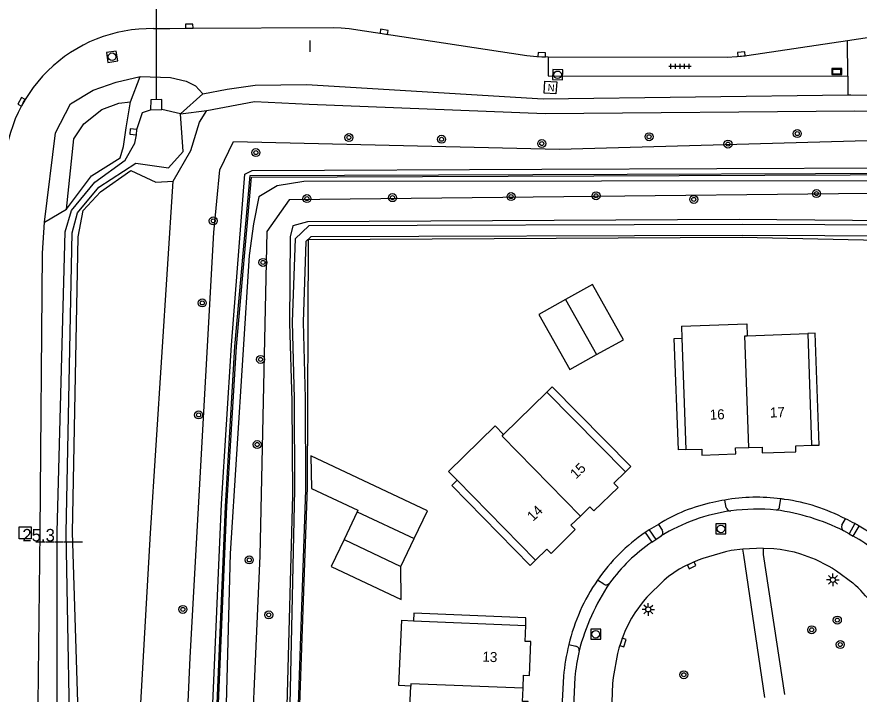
# Model space of a CAD drawing. Extents: x 124000 to 128010, y 398999 to 403000.
# Drawn here: x 126400.7 to 126484.8, y 400359.3 to 400427 of the extents above; entities that cross this region are included whole.
import ezdxf

# ---------------------------------------------------------------- set-up
doc = ezdxf.new("R2010")
doc.units = 0
for name, color, linetype in [('gg-afsc-erfafscheiding', 7, 'Continuous'), ('gg-afsc-geluidsscherm', 7, 'Continuous'), ('gg-anno-huisnummerreeks BGT', 7, 'Continuous'), ('gg-bbg-bijgebouw', 7, 'Continuous'), ('gg-bbg-gedigitaliseerde bijgebouw', 7, 'Continuous'), ('gg-bbg-hoofdgebouw', 7, 'Continuous'), ('gg-bbg-luifel en loopbrug', 7, 'Continuous'), ('gg-bbg-onder overbouw', 7, 'Continuous'), ('gg-bbg-pand overbouw', 7, 'Continuous'), ('gg-bbg-tussenscheiding', 7, 'Continuous'), ('gg-knt-BGT kruinlijn', 7, 'Continuous'), ('gg-knt-bovenkant onderkant talud', 7, 'Continuous'), ('gg-knt-verharding', 7, 'Continuous'), ('gg-knt-verharding nz', 7, 'Continuous'), ('gg-kntw-bovenkant insteek waterloop', 7, 'Continuous'), ('gg-kntw-greppel-droge sloot', 7, 'Continuous'), ('gg-kntw-waterlijn', 7, 'Continuous'), ('gg-kwrk-duiker nz buis', 7, 'Continuous'), ('gg-kwrk-uitstroombak niveau min 01', 7, 'Continuous'), ('gt-anno-nummer hm paal', 7, 'Continuous'), ('gt-grn-groengrens', 7, 'Continuous'), ('gt-knt-waarschuwingshek', 7, 'Continuous'), ('gt-symb-boom', 7, 'Continuous'), ('gt-symb-hm paal', 7, 'Continuous'), ('gt-symb-informatiebord', 7, 'Continuous'), ('gt-symb-kolk', 7, 'Continuous'), ('gt-symb-lichtmast', 7, 'Continuous'), ('gt-symb-nortonput', 7, 'Continuous'), ('gt-symb-rioolschacht', 7, 'Continuous'), ('gt-symb-tegel verharding', 7, 'Continuous')]:
    doc.layers.add(name, color=color, linetype=linetype)

# ---------------------------------------------------------------- blocks, each defined once
blk = doc.blocks.new('gt0-KOLK')
at = {"layer": 'gt-symb-kolk'}
blk.add_lwpolyline([(0, 0), (0.375, 0), (0.375, 0.4), (-0.375, 0.4), (-0.375, 0), (0, 0)], dxfattribs=at)
blk = doc.blocks.new('gt0-RS')
at = {"layer": 'gt-symb-rioolschacht'}
blk.add_lwpolyline([(-0.5, -0.5), (0.5, -0.5), (0.5, 0.5), (-0.5, 0.5)], close=True, dxfattribs=at)
blk.add_circle((0, 0), 0.375, dxfattribs=at)
blk = doc.blocks.new('gt0-BOOM')
at = {"layer": 'gt-symb-boom'}
for radius in [0.4, 0.2]:
    blk.add_circle((0, 0), radius, dxfattribs=at)
blk = doc.blocks.new('gt0-LMAST')
at = {"layer": 'gt-symb-lichtmast'}
for p, q in [((-0.182, 0.173), (-0.447, 0.438)), ((-0.005, 0.246), (-0.005, 0.621)), ((0.172, 0.173), (0.437, 0.438)), ((-0.255, -0.004), (-0.63, -0.004)), ((-0.182, -0.181), (-0.447, -0.446)), ((-0.005, -0.254), (-0.005, -0.629)), ((0.437, -0.446), (0.172, -0.181)), ((0.245, -0.004), (0.62, -0.004))]:
    blk.add_line(p, q, dxfattribs=at)
blk.add_circle((-0.005, -0.004), 0.25, dxfattribs=at)
blk = doc.blocks.new('gt0-NPUT')
at = {"layer": 'gt-symb-nortonput'}
blk.add_lwpolyline([(-0.566, -0.608), (-0.566, 0.592), (0.634, 0.592), (0.634, -0.608)], close=True, dxfattribs=at)
blk.add_text('N', height=0.7, dxfattribs=at).set_placement((-0.221, -0.381))
blk = doc.blocks.new('gt0-IBORD')
at = {"layer": 'gt-symb-informatiebord'}
blk.add_lwpolyline([(-0.5, 0.295), (-0.5, -0.295), (0.5, -0.295), (0.5, 0.295), (-0.5, 0.295)], dxfattribs=at)
blk.add_lwpolyline([(-0.417, -0.212), (0.417, -0.212), (0.417, 0.212), (-0.417, 0.212)], close=True, dxfattribs=at)
blk = doc.blocks.new('gt0-TEG1')
at = {"layer": 'gt-symb-tegel verharding'}
for p, q in [((-1.125, 0), (1.125, 0)), ((-0.9, -0.25), (-0.9, 0.25)), ((-0.45, -0.25), (-0.45, 0.25)), ((0, -0.25), (0, 0.25)), ((0.45, -0.25), (0.45, 0.25)), ((0.9, -0.25), (0.9, 0.25))]:
    blk.add_line(p, q, dxfattribs=at)
blk = doc.blocks.new('gt0-HMpaal')
at = {"layer": 'gt-symb-hm paal'}
blk.add_lwpolyline([(-0.6, 0.6), (0.6, 0.6), (0.6, -0.6), (-0.6, -0.6)], close=True, dxfattribs=at)

msp = doc.modelspace()

# ---------------------------------------------------------------- linework, layer by layer
at = {"layer": 'gg-afsc-erfafscheiding'}
msp.add_lwpolyline([(126520.563, 400354.18), (126516.816, 400401.427), (126513.962, 400404.028), (126473.126, 400404.941), (126429.762, 400404.694), (126429.665, 400379.984), (126427.9, 400329.942)], dxfattribs=at)
at = {"layer": 'gg-afsc-geluidsscherm'}
for points in [[(126433.522, 399396.193), (126294.266, 399417.89), (126294.312, 399418.568), (126384.69, 400018.495), (126392.393, 400081.874), (126401.389, 400173.179), (126405.812, 400237.067), (126415.183, 400254.387), (126416.933, 400270.191), (126421.505, 400378.061), (126422.448, 400394.046), (126423.962, 400411.149), (126518.093, 400411.476), (126531.613, 400399.449), (126531.513, 400399.337)], [(126433.522, 399396.193), (126433.545, 399396.341), (126294.438, 399418.015), (126294.46, 399418.546), (126384.838, 400018.472), (126392.542, 400081.856), (126401.538, 400173.164), (126405.962, 400237.057), (126415.315, 400254.315), (126417.082, 400270.175), (126421.655, 400378.055), (126422.598, 400394.037), (126424.098, 400410.986), (126518.093, 400411.326), (126531.513, 400399.337)]]:
    msp.add_lwpolyline(points, dxfattribs=at)
at = {"layer": 'gg-bbg-bijgebouw'}
for p, q in [((126458.577, 400393.238), (126461.251, 400394.734)), ((126434.657, 400377.548), (126433.352, 400374.759)), ((126434.722, 400377.687), (126434.657, 400377.548)), ((126440.357, 400374.855), (126441.672, 400377.638)), ((126433.352, 400374.759), (126439.041, 400372.071)), ((126439.041, 400372.071), (126440.357, 400374.855))]:
    msp.add_line(p, q, dxfattribs=at)
for points in [[(126461.251, 400394.734), (126458.158, 400400.262), (126455.485, 400398.764)], [(126455.485, 400398.764), (126452.811, 400397.265), (126455.902, 400391.741), (126458.577, 400393.238)]]:
    msp.add_lwpolyline(points, dxfattribs=at)
at = {"layer": 'gg-bbg-gedigitaliseerde bijgebouw'}
msp.add_lwpolyline([(126441.672, 400377.638), (126430.029, 400383.14), (126430.091, 400379.852), (126434.722, 400377.687)], dxfattribs=at)
at = {"layer": 'gg-bbg-hoofdgebouw'}
for p, q in [((126467.048, 400396.099), (126467.092, 400394.895)), ((126473.626, 400395.131), (126479.669, 400395.342)), ((126453.6, 400389.486), (126449.295, 400385.254)), ((126443.789, 400381.555), (126444.639, 400380.689)), ((126439.123, 400366.695), (126440.286, 400366.647)), ((126439.749, 400354.081), (126440.015, 400360.11))]:
    msp.add_line(p, q, dxfattribs=at)
for points in [[(126467.048, 400396.099), (126473.583, 400396.331), (126473.626, 400395.131)], [(126449.295, 400385.254), (126448.449, 400386.119), (126443.789, 400381.555)], [(126473.782, 400383.959), (126475.103, 400384.005), (126475.124, 400383.416), (126478.492, 400383.534), (126478.471, 400384.123), (126480.06, 400384.179)], [(126467.495, 400383.747), (126469.088, 400383.791), (126469.108, 400383.208), (126472.481, 400383.326), (126472.46, 400383.913), (126473.782, 400383.959)], [(126456.963, 400377.113), (126457.91, 400378.042), (126458.315, 400377.618), (126460.729, 400379.967), (126460.318, 400380.389), (126461.452, 400381.523)], [(126452.472, 400372.699), (126453.607, 400373.812), (126454.027, 400373.384), (126456.441, 400375.75), (126456.015, 400376.184), (126456.963, 400377.113)], [(126440.015, 400360.11), (126438.828, 400360.171), (126439.123, 400366.695)], [(126451.235, 400359.898), (126451.289, 400361.207), (126451.879, 400361.183), (126452.018, 400364.56), (126451.429, 400364.584), (126451.495, 400366.183)], [(126450.924, 400353.616), (126451.011, 400355.232), (126451.605, 400355.19), (126451.76, 400358.565), (126451.181, 400358.589), (126451.235, 400359.898)]]:
    msp.add_lwpolyline(points, dxfattribs=at)
at = {"layer": 'gg-bbg-luifel en loopbrug'}
msp.add_lwpolyline([(126433.352, 400374.759), (126432.079, 400372.065), (126439.073, 400368.761), (126439.041, 400372.071)], dxfattribs=at)
at = {"layer": 'gg-bbg-onder overbouw'}
for p, q in [((126479.669, 400395.342), (126480.06, 400384.179)), ((126467.092, 400394.895), (126467.495, 400383.747)), ((126453.6, 400389.486), (126461.452, 400381.523)), ((126444.639, 400380.689), (126452.472, 400372.699)), ((126440.286, 400366.647), (126451.495, 400366.183))]:
    msp.add_line(p, q, dxfattribs=at)
at = {"layer": 'gg-bbg-pand overbouw'}
for points in [[(126480.06, 400384.179), (126480.81, 400384.205), (126480.419, 400395.368), (126479.669, 400395.342)], [(126467.495, 400383.747), (126466.745, 400383.72), (126466.342, 400394.867), (126467.092, 400394.895)], [(126461.452, 400381.523), (126461.986, 400382.05), (126454.134, 400390.013), (126453.6, 400389.486)], [(126452.472, 400372.699), (126451.936, 400372.174), (126444.103, 400380.163), (126444.639, 400380.689)], [(126451.495, 400366.183), (126451.526, 400366.932), (126440.317, 400367.396), (126440.286, 400366.647)]]:
    msp.add_lwpolyline(points, dxfattribs=at)
at = {"layer": 'gg-bbg-tussenscheiding'}
for p, q in [((126455.485, 400398.764), (126458.577, 400393.238)), ((126434.657, 400377.548), (126440.357, 400374.855))]:
    msp.add_line(p, q, dxfattribs=at)
for points in [[(126473.782, 400383.959), (126473.393, 400395.123), (126473.626, 400395.131)], [(126456.963, 400377.113), (126449.135, 400385.097), (126449.295, 400385.254)], [(126451.235, 400359.898), (126440.025, 400360.36), (126440.015, 400360.11)]]:
    msp.add_lwpolyline(points, dxfattribs=at)
at = {"layer": 'gg-knt-BGT kruinlijn'}
for points in [[(126405.836, 400239.447), (126414.282, 400253.534), (126415.003, 400255.263), (126416.423, 400270.138), (126421.104, 400378.344), (126422.102, 400394.169), (126423.445, 400411.269), (126424.191, 400411.65), (126453.114, 400411.782), (126488.073, 400411.891), (126517.532, 400411.853), (126518.645, 400411.588), (126532.074, 400399.689)], [(126525.313, 400404.006), (126518.497, 400410.408), (126517.042, 400410.913), (126488.792, 400410.592), (126429.351, 400410.525), (126426.673, 400410.107), (126424.83, 400409.017), (126424.303, 400406.297), (126423.871, 400403.143), (126421.978, 400373.372), (126421.222, 400344.553), (126417.595, 400270.1), (126415.936, 400253.906), (126415.018, 400252.31), (126407.142, 400238.189), (126406.305, 400236.36), (126405.997, 400230.826), (126401.252, 400165.313)]]:
    msp.add_lwpolyline(points, dxfattribs=at)
at = {"layer": 'gg-knt-bovenkant onderkant talud'}
for p, q in [((126419.24, 400419.286), (126417.016, 400417.29)), ((126417.016, 400417.29), (126419.633, 400417.624))]:
    msp.add_line(p, q, dxfattribs=at)
for points in [[(126403.436, 400406.477), (126404.537, 400415.389), (126406.027, 400418.293), (126408.286, 400419.668), (126410.581, 400420.453), (126412.982, 400421.038)], [(126405.615, 400407.79), (126406.375, 400414.793), (126407.375, 400416.313), (126409.168, 400417.726), (126410.865, 400418.367), (126412.035, 400418.493)], [(126293.229, 399462.196), (126310.804, 399577.419), (126321.785, 399641.664), (126324.83, 399661.281), (126341.384, 399769.192), (126355.148, 399863.606), (126371.991, 399972.892), (126378.989, 400019.753), (126385.648, 400077.466), (126395.494, 400171.208), (126398.482, 400218.678), (126399.195, 400237.176), (126399.855, 400244.875), (126401.075, 400247.387), (126403.954, 400253.411), (126406.57, 400258.304), (126407.848, 400260.608), (126408.109, 400271.651), (126414.004, 400375.395), (126416.291, 400410.556)], [(126522.628, 400356.817), (126519.424, 400400.628), (126518.844, 400402.645), (126515.639, 400406.03), (126514.383, 400406.385), (126472.82, 400406.735), (126429.706, 400406.523), (126428.24, 400406.103), (126427.977, 400405.008), (126427.908, 400396.375), (126428.153, 400388.585), (126428.192, 400379.199), (126427.633, 400358.159)]]:
    msp.add_lwpolyline(points, dxfattribs=at)
at = {"layer": 'gg-knt-verharding'}
for p, q in [((126414.308, 400425.811), (126415.948, 400425.838)), ((126483.678, 400421.079), (126483.649, 400424.633)), ((126471.534, 400377.978), (126471.39, 400378.713)), ((126476.856, 400378.076), (126476.968, 400378.833)), ((126483.088, 400376.2), (126483.444, 400376.831)), ((126463.83, 400375.728), (126464.481, 400374.779)), ((126464.748, 400376.28), (126465.127, 400375.691)), ((126483.817, 400375.336), (126483.27, 400375.636)), ((126484.384, 400376.352), (126483.817, 400375.336)), ((126484.216, 400375.114), (126484.807, 400376.113)), ((126463.43, 400375.463), (126464.091, 400374.509)), ((126464.481, 400374.779), (126465.022, 400375.122)), ((126475.221, 400373.887), (126473.199, 400373.81)), ((126459.294, 400370.292), (126458.677, 400370.698)), ((126455.804, 400364.273), (126456.502, 400364.114)), ((126455.268, 400361.097), (126454.889, 400353.589)), ((126456.407, 400360.967), (126456.108, 400353.945))]:
    msp.add_line(p, q, dxfattribs=at)
for points in [[(126483.649, 400424.633), (126493.112, 400426.07), (126493.898, 400426.108), (126504.123, 400426.141)], [(126415.948, 400425.838), (126417.893, 400425.869), (126432.292, 400425.923), (126433.079, 400425.902), (126433.867, 400425.817), (126451.625, 400423.12), (126452.624, 400423.031), (126453.732, 400422.98)], [(126453.732, 400422.98), (126471.612, 400422.975), (126472.604, 400423.024), (126473.598, 400423.118), (126483.649, 400424.633)], [(126453.732, 400422.98), (126453.729, 400421.098), (126483.678, 400421.079)], [(126475.221, 400373.887), (126475.206, 400373.277), (126477.343, 400359.279)], [(126475.221, 400373.887), (126476.272, 400373.862), (126476.931, 400373.792), (126478.314, 400373.52), (126478.96, 400373.328), (126480.405, 400372.798), (126481.722, 400372.122), (126482.133, 400371.887), (126482.531, 400371.632), (126484.161, 400370.426)], [(126473.199, 400373.81), (126472.027, 400373.661), (126471.464, 400373.538), (126469.203, 400372.88), (126468.734, 400372.708), (126467.397, 400372.095), (126466.839, 400371.788), (126465.752, 400371.059), (126465.314, 400370.695), (126463.612, 400369.013), (126463.217, 400368.564), (126462.4, 400367.453), (126462.065, 400366.896), (126461.472, 400365.727), (126461.234, 400365.131), (126460.816, 400363.9), (126460.671, 400363.363), (126460.226, 400360.992), (126460.155, 400360.387), (126460.02, 400356.713), (126458.728, 400326.123)], [(126475.378, 400358.993), (126473.276, 400373.205), (126473.199, 400373.81)]]:
    msp.add_lwpolyline(points, dxfattribs=at)
for centre, radius, start, end in [((126414.058, 400411.141), 14.672, 89.02333, 180.16075), ((126474.568, 400360.703), 18.288, 82.45841, 100.00643), ((126473.492, 400362.337), 16.458, 101.56401, 122.09323), ((126474.531, 400360.823), 18.163, 99.95896, 103.81836), ((126474.791, 400362.124), 16.85, 81.24676, 82.57595), ((126474.701, 400359.982), 18.983, 62.57414, 81.96179), ((126471.944, 400378.039), 0.415, 188.50964, 276.43805), ((126474.639, 400357.982), 19.822, 84.54699, 97.67781), ((126476.511, 400378.06), 0.345, 271.9278, 2.69299), ((126476.08, 400361.218), 17.262, 61.24665, 64.74889), ((126474.004, 400359.936), 18.786, 122.79275, 124.2562), ((126473.652, 400360.433), 18.177, 119.33028, 122.70731), ((126464.815, 400375.454), 0.392, 301.9171, 37.17208), ((126483.482, 400376.016), 0.435, 154.89514, 240.87413), ((126475.243, 400359.68), 19.013, 59.80098, 61.2651), ((126476.108, 400361.276), 17.199, 39.16022, 59.61684), ((126473.539, 400360.627), 17.953, 124.2687, 145.87577), ((126476.84, 400362.095), 14.963, 39.82393, 60.46642), ((126474.313, 400359.783), 17.926, 124.76545, 143.66528), ((126473.863, 400360.053), 18.545, 144.96927, 166.84621), ((126459.513, 400370.71), 0.472, 242.34429, 319.58849), ((126475.549, 400360.424), 13.199, 36.62997, 49.27026), ((126477.419, 400358.992), 22.251, 166.27019, 174.57121), ((126456.433, 400363.716), 0.404, 348.09321, 80.16207), ((126478.736, 400358.807), 22.433, 167.57744, 174.4751)]:
    msp.add_arc(centre, radius, start, end, dxfattribs=at)
at = {"layer": 'gg-knt-verharding nz'}
for p, q in [((126464.091, 400374.509), (126464.481, 400374.779)), ((126483.817, 400375.336), (126484.216, 400375.114))]:
    msp.add_line(p, q, dxfattribs=at)
for centre, radius, start, end in [((126474.526, 400359.629), 18.175, 98.01599, 121.52585), ((126473.565, 400356.129), 21.787, 63.54971, 82.19829), ((126478.326, 400358.038), 22.214, 146.17414, 165.41189)]:
    msp.add_arc(centre, radius, start, end, dxfattribs=at)
at = {"layer": 'gg-kntw-bovenkant insteek waterloop'}
for p, q in [((126412.035, 400418.493), (126412.982, 400421.038)), ((126403.436, 400406.477), (126405.615, 400407.79))]:
    msp.add_line(p, q, dxfattribs=at)
for points in [[(126412.982, 400421.038), (126416.021, 400420.93), (126417.59, 400420.557), (126418.511, 400420.094), (126419.24, 400419.286)], [(126419.24, 400419.286), (126421.677, 400419.758), (126424.49, 400420.173), (126429.592, 400420.233), (126453.242, 400418.787), (126483.677, 400419.188)], [(126405.615, 400407.79), (126408.117, 400411.095), (126410.99, 400412.911), (126411.333, 400414.046), (126411.581, 400415.908), (126412.035, 400418.493)], [(126419.633, 400417.624), (126424.397, 400418.518), (126429.876, 400418.281), (126453.435, 400417.325), (126484.387, 400417.588), (126515.795, 400417.234), (126519.138, 400416.501)], [(126483.677, 400419.188), (126483.961, 400419.192), (126515.38, 400418.665), (126519.138, 400416.501)], [(126416.291, 400410.556), (126418.063, 400413.62), (126418.901, 400416.461), (126419.633, 400417.624)], [(126407.09, 400347.907), (126406.232, 400375.47), (126406.78, 400405.003), (126407.3, 400407.648), (126409.034, 400409.512), (126412.044, 400411.644), (126414.545, 400410.479), (126416.291, 400410.556)], [(126402.57, 400338.298), (126402.993, 400375.523), (126403.236, 400403.374), (126403.436, 400406.477)]]:
    msp.add_lwpolyline(points, dxfattribs=at)
at = {"layer": 'gg-kntw-greppel-droge sloot'}
for points in [[(126522.13, 400356.719), (126518.629, 400401.82), (126518.557, 400402.053), (126517.927, 400403.14), (126517.851, 400403.242), (126515.716, 400405.502), (126515.518, 400405.636), (126514.517, 400406.031), (126514.317, 400406.069), (126473.147, 400406.242), (126429.824, 400406.119), (126428.459, 400404.825), (126428.155, 400396.508), (126428.355, 400388.854), (126428.408, 400379.739), (126427.934, 400358.319)], [(126522.728, 400351.744), (126522.504, 400354.465), (126521.163, 400356.17), (126521.047, 400356.467), (126517.542, 400401.61), (126517.007, 400402.533), (126515, 400404.657), (126514.209, 400404.969), (126473.143, 400405.142), (126430.044, 400405.02), (126429.55, 400404.558), (126429.255, 400396.485), (126429.455, 400388.877), (126429.508, 400379.738), (126428.785, 400358.27), (126427.743, 400333.077), (126427.555, 400332.041), (126427.064, 400331.02), (126426.402, 400329.91)]]:
    msp.add_lwpolyline(points, dxfattribs=at)
at = {"layer": 'gg-kntw-waterlijn'}
msp.add_line((126417.016, 400417.29), (126415.149, 400417.73), dxfattribs=at)
for points in [[(126412.663, 400415.744), (126413.207, 400417.442), (126414.033, 400417.703)], [(126406.092, 400348.011), (126405.592, 400375.451), (126406.193, 400405.401), (126406.719, 400407.396), (126408.842, 400409.975), (126412.543, 400412.367), (126415.819, 400411.904), (126417.282, 400413.542), (126417.016, 400417.29)], [(126404.72, 400338.254), (126404.681, 400375.52), (126405.479, 400405.501), (126406.142, 400407.656), (126408.459, 400410.463), (126411.503, 400412.675), (126412.46, 400414.381), (126412.609, 400415.205)]]:
    msp.add_lwpolyline(points, dxfattribs=at)
at = {"layer": 'gg-kwrk-duiker nz buis'}
msp.add_line((126414.62, 400418.769), (126414.585, 400452.088), dxfattribs=at)
at = {"layer": 'gg-kwrk-uitstroombak niveau min 01'}
for p, q in [((126414.033, 400417.703), (126415.149, 400417.73)), ((126412.609, 400415.205), (126412.663, 400415.744))]:
    msp.add_line(p, q, dxfattribs=at)
for points in [[(126415.149, 400417.73), (126415.158, 400418.725), (126414.042, 400418.698), (126414.033, 400417.703)], [(126412.663, 400415.744), (126411.994, 400415.807), (126411.94, 400415.267), (126412.609, 400415.205)]]:
    msp.add_lwpolyline(points, dxfattribs=at)
at = {"layer": 'gt-grn-groengrens'}
msp.add_line((126483.678, 400421.079), (126483.677, 400419.188), dxfattribs=at)
for points in [[(126405.836, 400239.447), (126403.322, 400240.99), (126404.245, 400243.31), (126410.704, 400253.944), (126412.52, 400260.178), (126414.451, 400284.141), (126417.984, 400362.992), (126420.337, 400405.433), (126420.952, 400411.701), (126422.306, 400414.55), (126454.827, 400413.781), (126487.98, 400414.707), (126518.574, 400414.222), (126535.01, 400399.958), (126535.693, 400398.4), (126533.833, 400397.234)], [(126525.5, 400401.875), (126517.701, 400409.117), (126513.198, 400409.629), (126427.886, 400408.701), (126425.635, 400405.554), (126424.936, 400373.129), (126423.696, 400345.301), (126420.64, 400282.786), (126419.948, 400265.917), (126419.122, 400252.975), (126417.884, 400250.036), (126410.168, 400236.517), (126408.092, 400226.551), (126403.811, 400165.532), (126400.164, 400125.487), (126397.663, 400101.049), (126387.319, 400017.303), (126374.902, 399936.458), (126374.058, 399930.683)]]:
    msp.add_lwpolyline(points, dxfattribs=at)
at = {"layer": 'gt-knt-waarschuwingshek'}
msp.add_line((126429.931, 400424.611), (126429.931, 400423.503), dxfattribs=at)

# ---------------------------------------------------------------- block references
at = {"layer": 'gt-symb-boom'}
for p in [(126433.838, 400414.934), (126443.092, 400414.758), (126463.818, 400415.012), (126478.628, 400415.324), (126453.105, 400414.327), (126471.705, 400414.27), (126424.543, 400413.423), (126429.642, 400408.827), (126438.193, 400408.923), (126450.033, 400409.029), (126458.523, 400409.107), (126480.545, 400409.332), (126468.291, 400408.748), (126420.287, 400406.605), (126425.251, 400402.449), (126419.194, 400398.403), (126425.008, 400392.755), (126418.826, 400387.213), (126424.674, 400384.259), (126423.888, 400372.723), (126417.253, 400367.787), (126425.834, 400367.236), (126482.626, 400366.709), (126480.067, 400365.746), (126482.918, 400364.274), (126467.294, 400361.251)]:
    msp.add_blockref('gt0-BOOM', p, dxfattribs=at)
at = {"layer": 'gt-symb-hm paal'}
msp.add_blockref('gt0-HMpaal', (126401.488, 400375.422), dxfattribs=at)
at = {"layer": 'gt-symb-informatiebord'}
msp.add_blockref('gt0-IBORD', (126482.573, 400421.521), dxfattribs=at)
at = {"layer": 'gt-symb-kolk'}
for p, rotation in [((126417.893, 400425.869), 0.9166542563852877), ((126437.315, 400425.293), -8.62422873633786), ((126453.094, 400423.004), -3.3260736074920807), ((126473.063, 400423.062), 5.2774060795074), ((126401.309, 400418.403), 60.33328479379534), ((126467.992, 400372.365), -155.590108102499), ((126461.028, 400364.538), -108.38136083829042)]:
    msp.add_blockref('gt0-KOLK', p, dxfattribs=dict(at, rotation=rotation))
at = {"layer": 'gt-symb-lichtmast'}
for p in [(126482.191, 400370.735), (126463.749, 400367.784)]:
    msp.add_blockref('gt0-LMAST', p, dxfattribs=at)
at = {"layer": 'gt-symb-nortonput', "rotation": -3.3832876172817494}
msp.add_blockref('gt0-NPUT', (126453.927, 400419.952), dxfattribs=at)
at = {"layer": 'gt-symb-rioolschacht'}
for p, rotation in [((126410.178, 400423.007), -172.06444962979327), ((126454.685, 400421.204), -2.0638197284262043)]:
    msp.add_blockref('gt0-RS', p, dxfattribs=dict(at, rotation=rotation))
for p in [(126470.999, 400375.818), (126458.489, 400365.296)]:
    msp.add_blockref('gt0-RS', p, dxfattribs=at)
at = {"layer": 'gt-symb-tegel verharding'}
msp.add_blockref('gt0-TEG1', (126466.912, 400422.056), dxfattribs=at)

# ---------------------------------------------------------------- texts
at = {"layer": 'gg-anno-huisnummerreeks BGT'}
for s, rotation, p in [('16', 2, (126469.896, 400386.738)), ('17', 2, (126475.91, 400386.946)), ('15', 44.2, (126456.524, 400380.759)), ('14', 44.4, (126452.229, 400376.523)), ('13', 357.6, (126447.155, 400362.569))]:
    msp.add_text(s, height=1, rotation=rotation, dxfattribs=at).set_placement(p)
at = {"layer": 'gt-anno-nummer hm paal'}
msp.add_text('25.3', height=1.25, dxfattribs=at).set_placement((126401.218, 400374.573))
at = {"layer": 'gt-symb-hm paal'}
msp.add_text('_____', height=1.25, dxfattribs=at).set_placement((126402.569, 400374.818))

doc.saveas('drawing.dxf')
